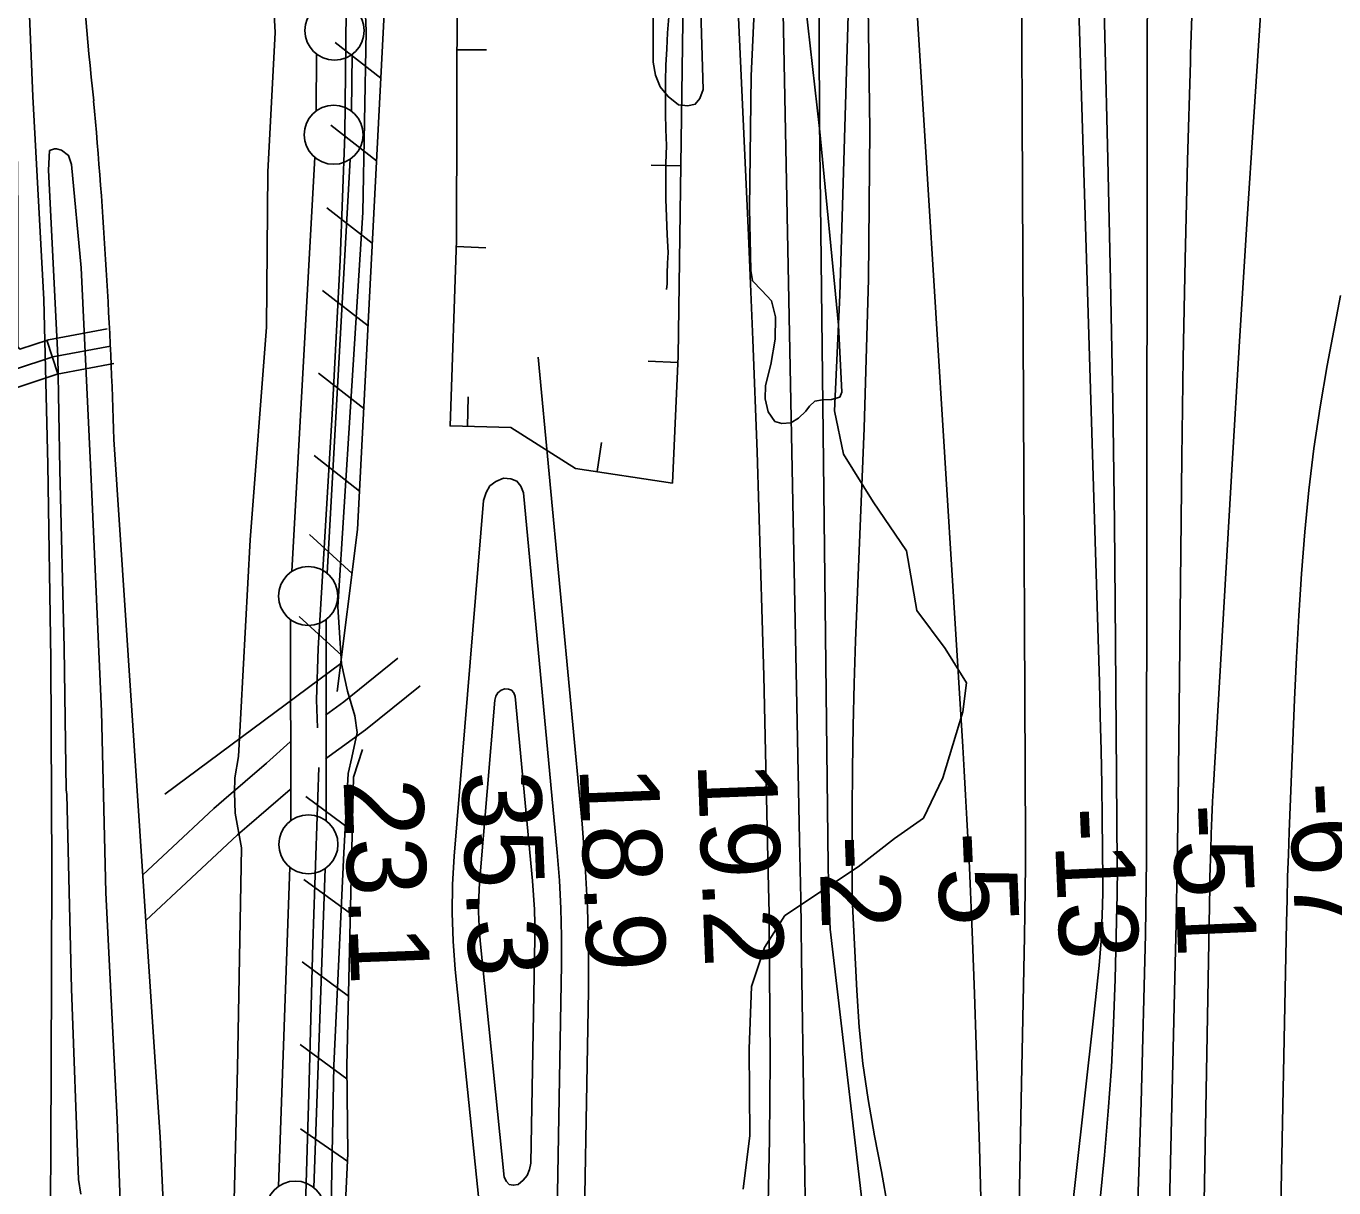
# Model space of a CAD drawing. Extents: x 3625074 to 3663148, y 511451 to 537151.
# Drawn here: x 3657168 to 3658275, y 521714 to 522698 of the extents above; entities that cross this region are included whole.
import ezdxf

# ---------------------------------------------------------------- set-up
doc = ezdxf.new("R2010")
doc.units = 0
for name, color, linetype in [('V-BORW-LINE', 7, 'Continuous'), ('V-FLOD-BASE', 7, 'Continuous'), ('V-LEVE-TOET', 7, 'Continuous'), ('V-RAIL-TRAK', 7, 'Continuous'), ('V-RIVR-EDGE', 7, 'Continuous'), ('V-RIVR-RANG', 7, 'Continuous'), ('V-ROAD-CNTR', 7, 'Continuous'), ('V-RRAP-FSHR', 7, 'Continuous'), ('V-SITE-VEGE', 7, 'Continuous'), ('V-SURV-LINE', 7, 'Continuous'), ('V-TOPO-DPTH', 7, 'Continuous'), ('V-TOPO-MAJR', 7, 'Continuous'), ('V-TOPO-MINR', 7, 'Continuous'), ('V-TOPO-SHOR', 7, 'Continuous'), ('V-TOPO-WATR', 7, 'Continuous'), ('V-UTIL-LINE', 7, 'Continuous')]:
    doc.layers.add(name, color=color, linetype=linetype)

msp = doc.modelspace()

# ---------------------------------------------------------------- linework, layer by layer
at = {"layer": 'V-BORW-LINE'}
for p, q in [((3657532.8, 522677.8), (3657557.8, 522677.7)), ((3657722.1, 522579.7), (3657697.1, 522580.1)), ((3657532.2, 522511.2), (3657557.2, 522510.3)), ((3657719.6, 522413.1), (3657694.6, 522414.2)), ((3657541.7, 522359), (3657542.3, 522384)), ((3657651.3, 522320.8), (3657655, 522345.5))]:
    msp.add_line(p, q, dxfattribs=at)
for points in [[(3657726.5, 522883.9), (3657719.8, 522418.5), (3657715.1, 522311.1), (3657632.9, 522323.5), (3657578.2, 522358.1)], [(3657578.2, 522358.1), (3657632.9, 522323.5), (3657715.1, 522311.1), (3657719.8, 522418.5), (3657726.5, 522883.9)], [(3657578.2, 522358.1), (3657632.9, 522323.5), (3657715.1, 522311.1), (3657719.8, 522418.5), (3657726.5, 522883.9)], [(3657578.5, 522358.1), (3657526.9, 522359.4), (3657532.4, 522516.4), (3657533.2, 522844.9)], [(3657533.2, 522844.9), (3657532.4, 522516.4), (3657526.9, 522359.4), (3657578.5, 522358.1)], [(3657533.2, 522844.9), (3657532.4, 522516.4), (3657526.9, 522359.4), (3657578.5, 522358.1)]]:
    msp.add_lwpolyline(points, dxfattribs=at)
at = {"layer": 'V-FLOD-BASE'}
for points in [[(3657290.3, 523755.7), (3657291.3, 523609.3), (3657294.6, 523431.5), (3657300.2, 523277.3), (3657307.8, 523072.9), (3657309.8, 523022.1), (3657312.9, 522997.2), (3657320.1, 522968.1), (3657329.7, 522942.6), (3657350.9, 522909.7), (3657373.4, 522876.3), (3657399.4, 522842.2), (3657415.5, 522817.7), (3657424.5, 522796.8), (3657432.9, 522768.3), (3657436.6, 522747.6), (3657438.9, 522710.4), (3657437.7, 522605.9), (3657434, 522499.7), (3657427, 522369.3), (3657415.2, 522171.1), (3657413.9, 522127.5), (3657414.6, 522103.8)], [(3657415.8, 522070.2), (3657410.8, 521921.4), (3657407.4, 521794), (3657404.5, 521699.5), (3657393.7, 521619.4), (3657381.9, 521519.3)]]:
    msp.add_lwpolyline(points, dxfattribs=at)
at = {"layer": 'V-LEVE-TOET'}
for points in [[(3657426.4, 521698.7), (3657428.5, 521817.9), (3657437, 521997.9), (3657440.6, 522065.1), (3657443.8, 522078.6), (3657448.3, 522099.8), (3657446.2, 522114), (3657440, 522134.8), (3657435.1, 522157.9), (3657431.9, 522206.4), (3657442.5, 522375.6), (3657453.1, 522540.2), (3657455.8, 522693.6), (3657453.4, 522756.3)], [(3657376.6, 522733.9), (3657378.8, 522692.5), (3657372.6, 522574.5), (3657371.4, 522442.9), (3657357.6, 522263.1), (3657347.9, 522079.6), (3657344.6, 522061.4), (3657344.4, 522049), (3657345, 522031.5), (3657350.4, 522002.4), (3657349.9, 521971.2), (3657347.1, 521815.9), (3657343.6, 521682)]]:
    msp.add_lwpolyline(points, dxfattribs=at)
at = {"layer": 'V-RAIL-TRAK'}
msp.add_lwpolyline([(3657169.2, 522748.2), (3657173.7, 522638.3), (3657183.1, 522466.3), (3657186.5, 522326.9), (3657188.9, 522162.1), (3657189.9, 521983.8), (3657189.3, 521814.4), (3657188.5, 521636.1), (3657185.1, 521444.8), (3657179.8, 521312.6), (3657170.3, 521205.9), (3657168.4, 521164), (3657168.6, 521110.3), (3657171.9, 521063), (3657180.1, 520994.4), (3657196.1, 520895.5), (3657214.6, 520771.8), (3657229.7, 520658.1), (3657252.8, 520496.5)], dxfattribs=at)
at = {"layer": 'V-RIVR-EDGE'}
msp.add_lwpolyline([(3657864.5, 522726.4), (3657856.7, 522470.1), (3657852.2, 522372.2), (3657859.9, 522335.6), (3657885, 522295.3), (3657913.2, 522253.8), (3657922, 522203.3), (3657946, 522170.9), (3657963.9, 522142), (3657960.8, 522117.4), (3657943.9, 522061.6), (3657927.6, 522027.4), (3657902.9, 522010.1), (3657872.3, 521986.2), (3657810.3, 521944.9), (3657792.9, 521917.9), (3657782, 521884.9), (3657780, 521832.1), (3657780.5, 521758.9), (3657774.9, 521713.2)], dxfattribs=at)
at = {"layer": 'V-ROAD-CNTR'}
msp.add_line((3657195, 522403.4), (3657185.6, 522431.9), dxfattribs=at)
for points in [[(3657236.6, 522441.7), (3657186.9, 522432.4), (3657162.8, 522424.3), (3657161.2, 522426.4), (3657161.1, 522540.4), (3657160.1, 522626.8), (3657150.6, 522665.6), (3657113.6, 522676.3), (3657074.1, 522675), (3656987.4, 522663.7), (3656728.7, 522624.7), (3656395.4, 522575.7), (3656193.4, 522547.6), (3656086.9, 522526.4), (3656061.5, 522522.1), (3656038.5, 522495.4), (3656006.4, 522432), (3655685.8, 521786.5), (3655378.7, 521166.3)], [(3657239.4, 522427), (3657190.7, 522417.8), (3657157.5, 522406.8), (3657146.2, 522421.3), (3657146.1, 522540.3), (3657145.2, 522624.9), (3657138.1, 522653.6), (3657111.7, 522661.2), (3657075.4, 522660), (3656989.5, 522648.9), (3656730.9, 522609.9), (3656397.5, 522560.8), (3656195.9, 522532.8), (3656089.6, 522511.7), (3656069.4, 522508.3), (3656051.1, 522487), (3656019.8, 522425.3), (3655699.2, 521779.9), (3655392.1, 521159.7)], [(3657242.2, 522412.2), (3657194.5, 522403.2), (3657152.1, 522389.2), (3657131.2, 522416.1), (3657131.1, 522540.2), (3657130.2, 522623), (3657125.6, 522641.6), (3657109.8, 522646.2), (3657076.6, 522645), (3656991.6, 522634), (3656733.1, 522595), (3656399.6, 522546), (3656198.4, 522518), (3656092.4, 522496.9), (3656077.2, 522494.4), (3656063.6, 522478.6), (3656033.2, 522418.6), (3655712.7, 521773.2), (3655405.6, 521153)], [(3657242.4, 522347.9), (3657281.5, 521757.3)], [(3657482.8, 522162.8), (3657437.1, 522125.9), (3657421.5, 522114.7)], [(3657501.6, 522139.4), (3657455.3, 522102.1), (3657421.5, 522077.6)], [(3657391.5, 522092), (3657371.4, 522073.9), (3657335.3, 522042.8), (3657326.9, 522035.7), (3657287.7, 521998.9), (3657266.8, 521979.4)], [(3657391.5, 522051.6), (3657354.8, 522020.1), (3657347, 522013.3), (3657308.2, 521977), (3657269.4, 521940.7)], [(3657290.5, 521562.2), (3657281.5, 521757.3)]]:
    msp.add_lwpolyline(points, dxfattribs=at)
for centre, radius, start, end in [((3659990.2, 522937.4), 2781.4, 179.6841, 186.2474), ((3652467.9, 522207.5), 4776.5, 1.6842, 5.1317)]:
    msp.add_arc(centre, radius, start, end, dxfattribs=at)
at = {"layer": 'V-RRAP-FSHR'}
for p, q in [((3657468.2, 522653.9), (3657429.7, 522683.9)), ((3657464.6, 522583.9), (3657426.1, 522614)), ((3657461, 522514), (3657422.5, 522544.1)), ((3657457.5, 522444.1), (3657418.9, 522474.1)), ((3657453.9, 522374.2), (3657415.4, 522404.2)), ((3657450.3, 522304.3), (3657411.8, 522334.3)), ((3657444, 522234.6), (3657407.8, 522267.4)), ((3657435.3, 522165.2), (3657399.1, 522198)), ((3657444.1, 522016.7), (3657404.8, 522045.6)), ((3657442.5, 521946.7), (3657403.2, 521975.6)), ((3657440.9, 521876.7), (3657401.6, 521905.7)), ((3657439.4, 521806.8), (3657400, 521835.7)), ((3657440.5, 521736.8), (3657400.2, 521764.3))]:
    msp.add_line(p, q, dxfattribs=at)
for points in [[(3657311.9, 524429.2), (3657308.7, 524392.4), (3657296.8, 524286.5), (3657304.6, 524128.8), (3657310.3, 523903), (3657313.4, 523808.9), (3657328.3, 523784.1), (3657327.7, 523762), (3657311.1, 523739.9), (3657317.3, 523676.5), (3657325.4, 523486.1), (3657333, 523210.5), (3657340.2, 523012.6), (3657355.5, 522974.8), (3657378.3, 522929.5), (3657426, 522861.7), (3657467.1, 522777.3), (3657470.7, 522703.1), (3657448.6, 522271.6), (3657431.4, 522134.6)], [(3657452.9, 522085.4), (3657445.2, 522062), (3657439.6, 521817.7), (3657440.4, 521743.6), (3657436.7, 521666.8), (3657412.5, 521550.8), (3657413.4, 521514.5)]]:
    msp.add_lwpolyline(points, dxfattribs=at)
at = {"layer": 'V-SITE-VEGE'}
for points in [[(3657825.6, 522733.8), (3657839.6, 522611.2), (3657855.6, 522444.8), (3657858.3, 522388.1), (3657856.7, 522383.8), (3657849.6, 522381.8), (3657842.1, 522381.4), (3657835.6, 522380.4), (3657831.2, 522376.2), (3657827.9, 522371.9), (3657821.8, 522366.1), (3657815.3, 522361.9), (3657807.7, 522361.5), (3657801.8, 522363.2), (3657796, 522371.4), (3657793.5, 522382.3), (3657793.7, 522393.6), (3657798.4, 522411.3), (3657802, 522432.8), (3657802.3, 522451.7), (3657798.8, 522465.2), (3657790.8, 522474), (3657782.9, 522482.2), (3657781.4, 522490.9), (3657780.2, 522543.7), (3657781.6, 522655.9), (3657785.1, 522728.6)], [(3657214.3, 521709.2), (3657212.4, 521721.6), (3657206.6, 521883), (3657202.5, 522047.5), (3657202, 522051.3), (3657200.4, 522171.6), (3657196.6, 522322.2), (3657195, 522418.2), (3657187, 522575.8), (3657187.9, 522592.5), (3657192.2, 522594), (3657193.8, 522594), (3657198.1, 522592.8), (3657204, 522588.4), (3657206.5, 522580.8), (3657214.7, 522493.3), (3657223, 522320.6), (3657231.8, 522117.7), (3657235.5, 521964.5), (3657245.1, 521772.3), (3657247.6, 521703.2)]]:
    msp.add_lwpolyline(points, dxfattribs=at)
at = {"layer": 'V-SURV-LINE'}
for points in [[(3657413.6, 522626), (3657413.9, 522674.3)], [(3657443.9, 522674), (3657443.6, 522625.8)], [(3657393, 522236.1), (3657412.3, 522586.8)], [(3657442.3, 522585.1), (3657422.9, 522234.5)], [(3657392, 522025.2), (3657391.9, 522195.4)], [(3657421.9, 522195.4), (3657422, 522025.2)], [(3657381.7, 521715.7), (3657391.3, 521985.8)], [(3657421.3, 521984.7), (3657411.6, 521714.6)]]:
    msp.add_lwpolyline(points, dxfattribs=at)
for centre in [(3657429.1, 522694.1), (3657428.4, 522605.9), (3657406.8, 522215.4), (3657407, 522005.2), (3657395.9, 521695.2)]:
    msp.add_circle(centre, 25, dxfattribs=at)
at = {"layer": 'V-TOPO-DPTH'}
for points in [[(3658117.3, 523118.5), (3658116.4, 522013.4), (3658116.3, 521992.3), (3658116.1, 521971.1), (3658115.7, 521950), (3658115.3, 521928.8), (3658111.8, 521786.6), (3658108.7, 521694.5)], [(3658108.7, 521694.5), (3658111.8, 521786.6), (3658115.3, 521928.8), (3658115.7, 521950), (3658116.1, 521971.1), (3658116.3, 521992.3), (3658116.4, 522013.4), (3658117.3, 523118.5)], [(3658070.8, 523104.8), (3658083.6, 522585.1), (3658085.8, 522482.6), (3658087.7, 522380.1), (3658089.1, 522277.6), (3658090.1, 522175.1), (3658091.5, 521987.7), (3658091.6, 521978.9), (3658091.5, 521970.1), (3658091.4, 521961.3), (3658091.2, 521952.5), (3658089.7, 521891), (3658088.4, 521853.7), (3658086.6, 521816.5), (3658083.9, 521779.3), (3658080.7, 521742.1), (3658077.1, 521705)], [(3658077.1, 521705), (3658080.7, 521742.1), (3658083.9, 521779.3), (3658086.6, 521816.5), (3658088.4, 521853.7), (3658089.7, 521891), (3658091.2, 521952.5), (3658091.4, 521961.3), (3658091.5, 521970.1), (3658091.6, 521978.9), (3658091.5, 521987.7), (3658090.1, 522175.1), (3658089.1, 522277.6), (3658087.7, 522380.1), (3658085.8, 522482.6), (3658083.6, 522585.1), (3658070.8, 523104.8)], [(3658004.5, 520494.7), (3658006.7, 520558.7), (3658008.4, 520622.6), (3658009.4, 520686.6), (3658009.9, 520750.6), (3658010.2, 520840.4), (3658010.2, 520859.5), (3658010.2, 520878.6), (3658010.2, 520897.6), (3658010.1, 520916.7), (3658007.2, 521432.4), (3658007.1, 521521.5), (3658007.4, 521610.6), (3658008.5, 521699.7), (3658010.1, 521788.8), (3658013.1, 521927.1), (3658013.4, 521947), (3658013.7, 521966.9), (3658013.8, 521986.9), (3658013.8, 522006.8), (3658009.9, 522869.4)], [(3658009.9, 522869.4), (3658013.8, 522006.8), (3658013.8, 521986.9), (3658013.7, 521966.9), (3658013.4, 521947), (3658013.1, 521927.1), (3658010.1, 521788.8), (3658008.5, 521699.7), (3658007.4, 521610.6), (3658007.1, 521521.5), (3658007.2, 521432.4), (3658010.1, 520916.7), (3658010.2, 520897.6), (3658010.2, 520878.6), (3658010.2, 520859.5), (3658010.2, 520840.4), (3658009.9, 520750.6), (3658009.4, 520686.6), (3658008.4, 520622.6), (3658006.7, 520558.7), (3658004.5, 520494.7)], [(3658156.2, 522754.6), (3658153.6, 522674.2), (3658153.4, 522667.6), (3658151, 522584), (3658149, 522500.3), (3658147.4, 522416.6), (3658146.2, 522332.9), (3658143, 522040.3), (3658142.5, 522006.2), (3658142, 521972.2), (3658141.3, 521938.1), (3658140.6, 521904), (3658133.8, 521616.4)], [(3658133.8, 521616.4), (3658140.6, 521904), (3658141.3, 521938.1), (3658142, 521972.2), (3658142.5, 522006.2), (3658143, 522040.3), (3658146.2, 522332.9), (3658147.4, 522416.6), (3658149, 522500.3), (3658151, 522584), (3658153.4, 522667.6), (3658153.6, 522674.2), (3658156.2, 522754.6)], [(3657897.5, 521697.7), (3657891.9, 521728.2), (3657886, 521758.6), (3657880.7, 521789.1), (3657876.2, 521819.7), (3657873.2, 521850.5), (3657871, 521881.4), (3657867.5, 521953.9), (3657867.4, 521957.5), (3657867.3, 521961), (3657867.2, 521964.5), (3657867.2, 521968.1), (3657867.2, 522033.2), (3657867.4, 522069.3), (3657867.9, 522105.4), (3657868.8, 522141.4), (3657870.1, 522177.5), (3657877.4, 522357.6), (3657880.9, 522483.7), (3657882.2, 522609.8), (3657880.3, 522735.9)], [(3657897.5, 521697.7), (3657891.9, 521728.2), (3657886, 521758.6), (3657880.7, 521789.1), (3657876.2, 521819.7), (3657873.2, 521850.5), (3657871, 521881.4), (3657867.5, 521953.9), (3657867.4, 521957.5), (3657867.3, 521961), (3657867.2, 521964.5), (3657867.2, 521968.1), (3657867.2, 522033.2), (3657867.4, 522069.3), (3657867.9, 522105.4), (3657868.8, 522141.4), (3657870.1, 522177.5), (3657877.4, 522357.6), (3657880.9, 522483.7), (3657882.2, 522609.8), (3657880.3, 522735.9)], [(3657808.9, 522709.1), (3657822.7, 522008.7), (3657823.2, 521983.9), (3657823.6, 521959.2), (3657824.1, 521934.5), (3657824.4, 521909.8), (3657830.2, 521520.2)]]:
    msp.add_lwpolyline(points, dxfattribs=at)
at = {"layer": 'V-TOPO-MAJR'}
for points in [[(3658213.9, 522724.6), (3658207.3, 522625.3), (3658200.8, 522525.9), (3658194.7, 522426.5), (3658188.8, 522327.1), (3658172.9, 522055.1), (3658172.2, 522041.4), (3658171.5, 522027.8), (3658171, 522014.2), (3658170.6, 522000.5), (3658170, 521977.4), (3658169.9, 521975.3), (3658169.9, 521973.3), (3658169.8, 521969.2), (3658155.8, 521185.8)], [(3657571.3, 521509.2), (3657531.3, 521899.3), (3657529.5, 521923.2), (3657528.6, 521947.2), (3657529, 521971.2), (3657530.4, 521995.1), (3657555.3, 522296.3), (3657557.3, 522303), (3657560.6, 522308.6), (3657565.7, 522312.4), (3657572.1, 522315.2), (3657578.3, 522314.7), (3657583.4, 522312.7), (3657586.8, 522308.4), (3657589, 522302.7), (3657617.6, 521998.4), (3657619.4, 521974.7), (3657620.7, 521951), (3657621.2, 521927.2), (3657621.2, 521903.5), (3657614.6, 521532.6)]]:
    msp.add_lwpolyline(points, dxfattribs=at)
at = {"layer": 'V-TOPO-MINR'}
for points in [[(3657726.7, 523127.4), (3657741, 522644.1), (3657738.4, 522636.7), (3657734.4, 522631.7), (3657728.1, 522630.3), (3657720.3, 522631.3), (3657711.4, 522638.2), (3657704.6, 522646.4)], [(3657704.6, 522646.4), (3657700.7, 522656.3), (3657698.8, 522667.3), (3657699.1, 523119.2)], [(3658117.3, 523118.5), (3658116.4, 522013.4), (3658116.3, 521992.3), (3658116.1, 521971.1), (3658115.7, 521950), (3658115.3, 521928.8), (3658111.8, 521786.6), (3658108.7, 521694.5)], [(3658070.8, 523104.8), (3658083.6, 522585.1), (3658085.8, 522482.6), (3658087.7, 522380.1), (3658089.1, 522277.6), (3658090.1, 522175.1), (3658091.5, 521987.7), (3658091.6, 521978.9), (3658091.5, 521970.1), (3658091.4, 521961.3), (3658091.2, 521952.5), (3658089.7, 521891), (3658088.4, 521853.7), (3658086.6, 521816.5), (3658083.9, 521779.3), (3658080.7, 521742.1), (3658077.1, 521705)], [(3657752.6, 523103.8), (3657779.1, 522527.1), (3657783.1, 522432.3), (3657786.7, 522337.5), (3657789.7, 522242.7), (3657792.3, 522147.8), (3657796.2, 521980.6), (3657796.5, 521969.4), (3657796.7, 521958.1), (3657796.8, 521946.9), (3657796.9, 521935.7), (3657797.7, 521823), (3657797.3, 521755.5), (3657795.7, 521688)], [(3658047.7, 523079.8), (3658076.4, 522142.4), (3658077.2, 522113.6), (3658077.9, 522084.8), (3658078.4, 522056), (3658078.8, 522027.2), (3658079.3, 521974.9), (3658079.3, 521972.2), (3658079.3, 521969.6), (3658079.3, 521967), (3658079.2, 521964.3), (3658078.7, 521944.6), (3658078.3, 521934.1), (3658077.8, 521923.6), (3658077, 521913.1), (3658076.1, 521902.6), (3658075, 521892.1), (3658073.9, 521881.6), (3658072.7, 521871.2), (3658071.6, 521860.7), (3658048.5, 521653.1)], [(3657899.9, 523067.6), (3657960.7, 522087.8), (3657961.9, 522067.4), (3657963.1, 522046.9), (3657964.3, 522026.5), (3657965.4, 522006), (3657966.4, 521985.5), (3657967.4, 521965.1), (3657968.2, 521944.6), (3657969, 521924.1), (3657970.7, 521878.6), (3657972.2, 521835.3), (3657973.6, 521792.1), (3657975, 521748.8), (3657976.2, 521705.6)], [(3658009.9, 522869.4), (3658013.8, 522006.8), (3658013.8, 521986.9), (3658013.7, 521966.9), (3658013.4, 521947), (3658013.1, 521927.1), (3658010.1, 521788.8), (3658008.5, 521699.7), (3658007.4, 521610.6), (3658007.1, 521521.5), (3658007.2, 521432.4), (3658010.1, 520916.7), (3658010.2, 520897.6), (3658010.2, 520878.6), (3658010.2, 520859.5), (3658010.2, 520840.4), (3658009.9, 520750.6), (3658009.4, 520686.6), (3658008.4, 520622.6), (3658006.7, 520558.7), (3658004.5, 520494.7)], [(3657839.2, 522755.5), (3657839.2, 522686.5), (3657839.6, 522617.4), (3657840.3, 522548.4), (3657847, 521987.1), (3657847.2, 521973.6), (3657847.6, 521960.2), (3657848.1, 521946.7), (3657848.6, 521933.3), (3657947.6, 521086.9)], [(3658156.2, 522754.6), (3658153.6, 522674.2), (3658153.4, 522667.6), (3658151, 522584), (3658149, 522500.3), (3658147.4, 522416.6), (3658146.2, 522332.9), (3658143, 522040.3), (3658142.5, 522006.2), (3658142, 521972.2), (3658141.3, 521938.1), (3658140.6, 521904), (3658133.8, 521616.4)], [(3657808.9, 522709.1), (3657822.7, 522008.7), (3657823.2, 521983.9), (3657823.6, 521959.2), (3657824.1, 521934.5), (3657824.4, 521909.8), (3657830.2, 521520.2)], [(3658280.4, 522469.7), (3658269.2, 522410.5), (3658263.2, 522375.5), (3658257.9, 522340.4), (3658253.7, 522305.1), (3658250.2, 522269.7), (3658247.5, 522234.3), (3658245.1, 522198.8), (3658243.2, 522163.3), (3658241.5, 522127.8), (3658237.1, 522015.9), (3658236.4, 521996.7), (3658235.7, 521977.6), (3658235.2, 521958.4), (3658234.8, 521939.2), (3658229.6, 521684.7)], [(3657601.5, 522417.5), (3657638.6, 522022.5), (3657641.3, 521987.2), (3657643.2, 521951.9), (3657644, 521916.6), (3657643.9, 521881.2), (3657634.5, 521347.4), (3657631.7, 521322), (3657626.1, 521297.5), (3657616.2, 521274.3), (3657603.4, 521252.1), (3657590.4, 521244.1), (3657578.5, 521241.7), (3657567.8, 521247.8), (3657558.2, 521259.5), (3657548.1, 521293.2), (3657537.2, 521328.2), (3657525.7, 521363), (3657513.3, 521397.6), (3657509, 521409)], [(3657592.1, 521725), (3657588.8, 521720.9), (3657584.5, 521717.4), (3657580.4, 521716.7), (3657577, 521717.2), (3657574.6, 521719.7), (3657572.8, 521723.4), (3657552.3, 521923.5), (3657551.4, 521935.8), (3657550.9, 521948.1), (3657551.2, 521960.4), (3657551.8, 521972.7), (3657564.7, 522127.3), (3657565.7, 522130.7), (3657567.3, 522133.6), (3657570, 522135.6), (3657573.3, 522137), (3657576.4, 522136.7), (3657579, 522135.7), (3657580.8, 522133.5), (3657581.9, 522130.5), (3657596.6, 521974.4), (3657597.5, 521962.3), (3657598.2, 521950.1), (3657598.5, 521937.9), (3657598.5, 521925.7), (3657595.1, 521735.4), (3657594.1, 521729.9), (3657592.1, 521725)]]:
    msp.add_lwpolyline(points, dxfattribs=at)
at = {"layer": 'V-TOPO-SHOR'}
msp.add_lwpolyline([(3657711.9, 522705.7), (3657710.9, 522692.1), (3657710.2, 522678.5), (3657709.6, 522664.8), (3657709.3, 522651.2), (3657709.2, 522637.6), (3657709.2, 522624), (3657709.5, 522610.4), (3657710, 522596.8), (3657709.6, 522581.6), (3657709.5, 522566.5), (3657709.6, 522551.4), (3657710, 522536.3), (3657710.7, 522521.2), (3657711.6, 522506.1), (3657711, 522497.3), (3657710.7, 522488.5), (3657710.6, 522479.7), (3657710, 522474.9)], dxfattribs=at)
at = {"layer": 'V-TOPO-WATR'}
msp.add_lwpolyline([(3657880.3, 522735.9), (3657882.2, 522609.8), (3657880.9, 522483.7), (3657877.4, 522357.6), (3657870.1, 522177.5), (3657868.8, 522141.4), (3657867.9, 522105.4), (3657867.4, 522069.3), (3657867.2, 522033.2), (3657867.2, 521968.1), (3657867.2, 521964.5), (3657867.3, 521961), (3657867.4, 521957.5), (3657867.5, 521953.9), (3657871, 521881.4), (3657873.2, 521850.5), (3657876.2, 521819.7), (3657880.7, 521789.1), (3657886, 521758.6), (3657891.9, 521728.2), (3657897.5, 521697.7)], dxfattribs=at)
at = {"layer": 'V-UTIL-LINE'}
msp.add_line((3657285.6, 522047.8), (3657434.4, 522158.2), dxfattribs=at)

# ---------------------------------------------------------------- texts
at = {"layer": 'V-RIVR-RANG'}
for s, rotation, p in [('19.2', 272.1783, (3657736.3, 522074.6)), ('23.1', 272.1783, (3657436.7, 522060)), ('35.3', 272.1783, (3657536.5, 522066.5)), ('18.9', 272.1783, (3657636.4, 522070.8)), ('-67', 272.4652, (3658236.9, 522057)), ('-13', 272.4652, (3658037.7, 522035.7)), ('-51', 272.4652, (3658137.7, 522038.4)), ('-5', 272.4652, (3657938.5, 522014.8)), ('-2', 272.1783, (3657838.8, 522011.9))]:
    msp.add_text(s, height=67, rotation=rotation, dxfattribs=at).set_placement(p)

doc.saveas('drawing.dxf')
